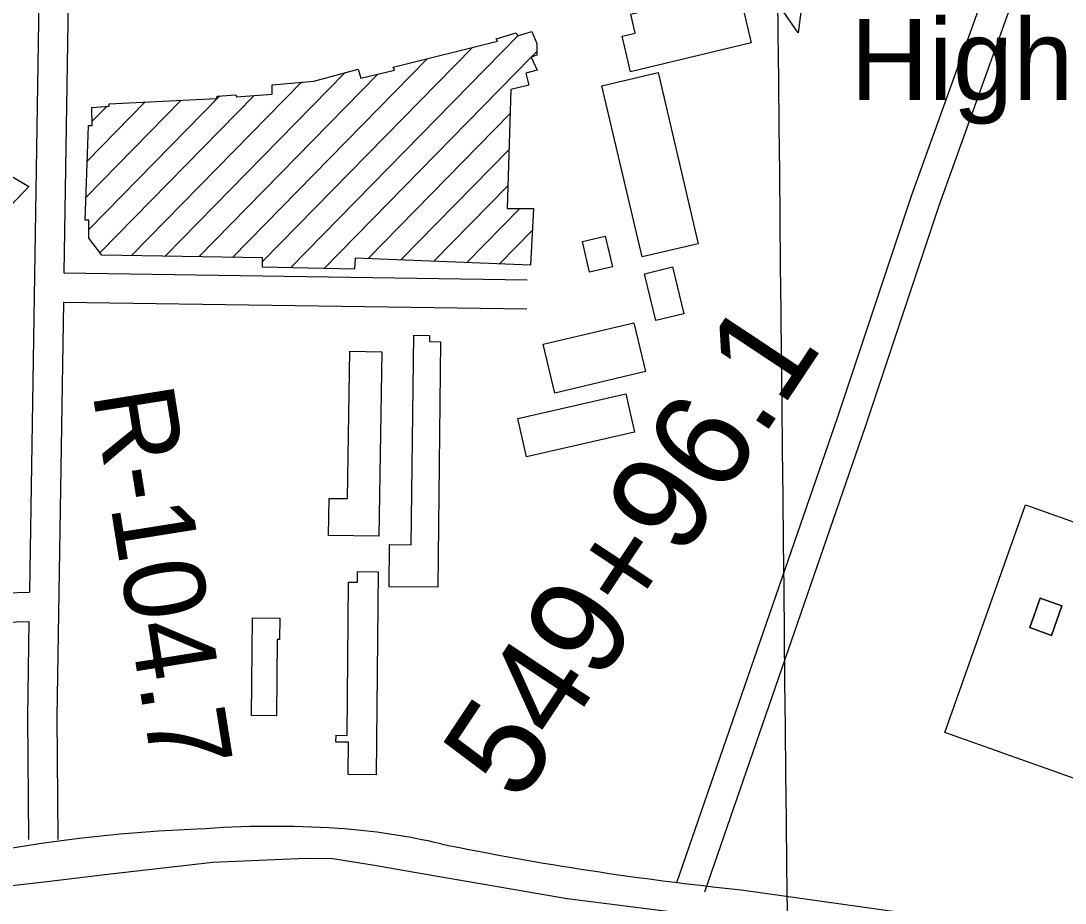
# Model space of a CAD drawing. Extents: x 3625074 to 3663148, y 511451 to 537151.
# Drawn here: x 3654754 to 3655823, y 532995 to 533898 of the extents above; entities that cross this region are included whole.
import ezdxf

# ---------------------------------------------------------------- set-up
doc = ezdxf.new("R2010")
doc.units = 0
for name, color, linetype in [('V-BLDG-IDEN', 7, 'Continuous'), ('V-BLDG-OTLN', 7, 'Continuous'), ('V-GRID-MAJR', 7, 'Continuous'), ('V-LEVE-TOET', 7, 'Continuous'), ('V-RIVR-RANG-IDEN', 7, 'Continuous'), ('V-ROAD-CNTR', 7, 'Continuous'), ('V-SURV-IDEN', 7, 'Continuous')]:
    doc.layers.add(name, color=color, linetype=linetype)

msp = doc.modelspace()

# ---------------------------------------------------------------- linework, layer by layer
at = {"layer": 'V-BLDG-OTLN'}
for p, q in [((3655030.250880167, 533644.934968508), (3655263.187646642, 533882.5947578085)), ((3655001.46416632, 533651.2801454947), (3655216.2873698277, 533870.4591014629)), ((3655276.748264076, 533860.7147602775), (3655282.156650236, 533866.232806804)), ((3654970.764885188, 533655.6739760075), (3655170.051696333, 533859.0015239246)), ((3655064.4977316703, 533644.1606388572), (3655276.4493003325, 533860.4097347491)), ((3654901.890994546, 533656.8347389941), (3655085.7311499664, 533844.4024349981)), ((3654936.327939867, 533656.2543575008), (3655119.637975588, 533843.2811851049)), ((3654867.4540492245, 533657.4151204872), (3655041.301022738, 533834.7870129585)), ((3654823.80816901, 533684.3154167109), (3654957.703103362, 533820.9252029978)), ((3654835.206784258, 533660.2295802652), (3654993.1650522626, 533821.3906080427)), ((3654820.890461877, 533717.0541200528), (3654918.319025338, 533816.4581437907)), ((3654822.202550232, 533754.1083821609), (3654881.5465977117, 533814.6556887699)), ((3654827.219072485, 533794.94218922), (3654842.112300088, 533810.137391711)), ((3654844.7487678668, 533812.8273164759), (3654844.774170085, 533812.8532337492)), ((3655109.5311601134, 533654.391594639), (3655254.907501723, 533802.7155850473)), ((3655143.180670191, 533653.0078118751), (3655253.7996599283, 533765.869710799)), ((3655176.8301802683, 533651.6240291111), (3655252.6918181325, 533729.023836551)), ((3655210.4796903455, 533650.2402463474), (3655264.835362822, 533705.6980337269)), ((3655244.1292004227, 533648.8564635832), (3655277.583890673, 533682.9894806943))]:
    msp.add_line(p, q, dxfattribs=at)
for points in [[(3655501.6550000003, 533875.123), (3655378.284, 533845.63), (3655369.615, 533881.892), (3655382.9620000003, 533885.083), (3655378.329, 533904.463), (3655414.71, 533913.161), (3655413.034, 533920.171), (3655437.395, 533925.993), (3655438.827, 533920.005), (3655476.758, 533929.074), (3655481.673, 533908.514), (3655493.023, 533911.225)], [(3655553.7898852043, 533917.4051231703), (3655549.7359112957, 533885.514670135), (3655531.35623385, 533911.8895291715)], [(3654823.7260000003, 533675.269), (3654823.894, 533693.765), (3654820.0670000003, 533693.799), (3654823.4990000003, 533790.721), (3654827.327, 533790.684), (3654826.858, 533809.188), (3654844.725, 533810.3), (3654844.7490000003, 533812.852), (3654954.508, 533818.232), (3654955.169, 533820.78), (3654974.3140000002, 533821.877), (3654974.934, 533819.958), (3655011.3170000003, 533822.817), (3655011.4050000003, 533832.383), (3655054.1720000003, 533835.822), (3655099.5700000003, 533848.165), (3655102.039, 533839.214), (3655136.556, 533847.191), (3655135.309, 533850.392), (3655242.069, 533876.848), (3655240.818, 533879.412), (3655261.286, 533885.603), (3655262.5330000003, 533882.402), (3655277.242, 533886.733), (3655282.233, 533874.568), (3655282.122, 533862.45), (3655276.365, 533860.591), (3655282.622, 533847.137), (3655271.112, 533844.055), (3655274.19, 533831.906), (3655255.656, 533827.61), (3655251.994, 533705.8150000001), (3655278.782, 533705.571), (3655275.704, 533647.558), (3655096.536, 533654.926), (3655095.795, 533643.453), (3655001.413, 533645.587), (3655001.4990000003, 533655.156), (3654836.963, 533657.929)], [(3655406.339, 533844.737), (3655447.482, 533669.594), (3655389.955, 533656.081), (3655348.811, 533831.224)], [(3655336.234, 533640.627), (3655328.866, 533671.949), (3655352.211, 533677.442), (3655359.58, 533646.12)], [(3655404.031, 533590.898), (3655392.348, 533638.841), (3655421.052, 533645.835), (3655432.736, 533597.892)], [(3655393.349, 533538.6900000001), (3655300.663, 533516.572), (3655288.704, 533566.678), (3655381.393, 533588.796)], [(3655183.779, 533569.299), (3655180.855, 533318.018), (3655131.125, 533318.598), (3655131.631, 533361.853), (3655153.821, 533361.595), (3655156.316, 533575.947), (3655172.358, 533575.763), (3655172.284, 533569.435)], [(3655123.7260000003, 533559.004), (3655120.736, 533370.23), (3655069.063, 533371.049), (3655069.665, 533409.007), (3655088.557, 533408.708), (3655090.95, 533559.524)], [(3655262.795, 533490.765), (3655373.3710000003, 533515.91), (3655382.304, 533476.627), (3655271.7290000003, 533451.478)], [(3655699.744, 533169.403), (3655782.365, 533402.238), (3655916.681, 533354.577), (3655834.06, 533121.742)], [(3655119.767, 533333.882), (3655117.875, 533125.963), (3655089.176, 533126.223), (3655089.477, 533159.386), (3655076.72, 533159.503), (3655076.786, 533166.519), (3655088.265, 533166.417), (3655089.6920000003, 533323.312), (3655098.6210000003, 533323.23), (3655098.72, 533334.072)], [(3655819.6950000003, 533298.961), (3655808.864, 533268.708), (3655786.647, 533276.6630000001), (3655797.481, 533306.9180000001)], [(3655819.6950000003, 533298.961), (3655797.481, 533306.9180000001), (3655786.647, 533276.6630000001), (3655808.864, 533268.708)], [(3655019.194, 533286.319), (3655018.995, 533264.637), (3655016.4450000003, 533264.659), (3655015.735, 533186.45), (3654990.223, 533186.682), (3654991.136, 533286.575)]]:
    msp.add_lwpolyline(points, close=True, dxfattribs=at)
msp.add_lwpolyline([(3654740.674, 533741.188), (3654762.2430000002, 533728.237), (3654725.535, 533689.66)], dxfattribs=at)
at = {"layer": 'V-GRID-MAJR'}
msp.add_spline([(3655702.349, 517124.989), (3655639.7800000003, 523183.706), (3655577.191, 529244.355), (3655514.6010000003, 535305.018), (3655514.5810000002, 535306.936)], degree=3, dxfattribs=at)
at = {"layer": 'V-LEVE-TOET'}
msp.add_lwpolyline([(3656734.224, 532688.238), (3656563.148, 532762.432), (3656466.511, 532810.831), (3656416.515, 532837.082), (3656384.7800000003, 532855.7), (3656369.227, 532862.631), (3656342.151, 532871.024), (3656303.546, 532880.879), (3656192.339, 532894.789), (3656004.4990000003, 532916.862), (3655782.061, 532941.966), (3655561.67, 532967.732), (3655313.4930000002, 532999.179), (3655163.025, 533024.988), (3655118.29, 533032.863), (3655073.552, 533040.057), (3655045.721, 533040.311), (3654950.645, 533036.424), (3654845.994, 533024.478), (3654778.034, 533016.272), (3654657.75, 533002.431)], dxfattribs=at)
at = {"layer": 'V-ROAD-CNTR'}
for points in [[(3654789.021, 534956.289), (3654763.044311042, 533313.0648872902)], [(3654808.677, 534301.719), (3654798.215, 533639.946)], [(3655425.7238248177, 533015.9768712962), (3655590.242581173, 533492.3168866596), (3655665.6452514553, 533718.4608714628), (3655740.1393674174, 533925.4371761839), (3655789.163341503, 534077.8229965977)], [(3655454.0801751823, 533006.1831287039), (3655618.651418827, 533482.6751133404), (3655693.9927485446, 533708.6351285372), (3655768.5406325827, 533915.7608238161), (3655821.474326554, 534080.2995935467)], [(3654798.215, 533639.946), (3655272.346, 533632.816)], [(3654797.741, 533609.95), (3654791.023, 533184.9670000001), (3654792.1040000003, 533059.938)], [(3654797.741, 533609.949), (3655271.894, 533602.8200000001)], [(3654468.492888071, 533312.5693380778), (3654625.6662665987, 533310.212557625), (3654673.5337606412, 533310.4499138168), (3654763.044311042, 533313.0648872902)], [(3654240.73527965, 533290.0127934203), (3654395.06938354, 533283.6666197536), (3654452.906144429, 533282.7996854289), (3654625.5157334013, 533280.211442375), (3654674.046239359, 533280.4520861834), (3654762.569638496, 533283.0382208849)], [(3654762.569638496, 533283.0382208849), (3654761.021, 533185.075), (3654762.106, 533059.678)], [(3655491.293, 533008.442), (3655758.489, 532970.85)]]:
    msp.add_lwpolyline(points, dxfattribs=at)
for centre, radius, start, end in [((3655012.5834269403, 532052.4216786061), 1020.8473528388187, 86.27469964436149, 94.38413297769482), ((3654987.5508716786, 531621.1375780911), 1450.113195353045, 92.09469657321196, 100.38785212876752), ((3655033.6309350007, 532406.5118189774), 666.1412975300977, 76.94545243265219, 86.10241909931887), ((3655802.3366978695, 536069.1871393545), 3076.5092215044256, 258.40722789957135, 264.19733901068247)]:
    msp.add_arc(centre, radius, start, end, dxfattribs=at)

# ---------------------------------------------------------------- texts
at = {"layer": 'V-BLDG-IDEN'}
msp.add_text('High Sch.', height=82.99983200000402, dxfattribs=at).set_placement((3655603.154120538, 533816.6385851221))
at = {"layer": 'V-RIVR-RANG-IDEN'}
msp.add_text('R-104.7', height=82.99999800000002, rotation=279.0768425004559, dxfattribs=at).set_placement((3654827.4420000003, 533516.853))
at = {"layer": 'V-SURV-IDEN'}
msp.add_text('549+96.1', height=99.99999999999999, rotation=56.41864430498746, dxfattribs=at).set_placement((3655264.0099682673, 533095.1366394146))

doc.saveas('drawing.dxf')
